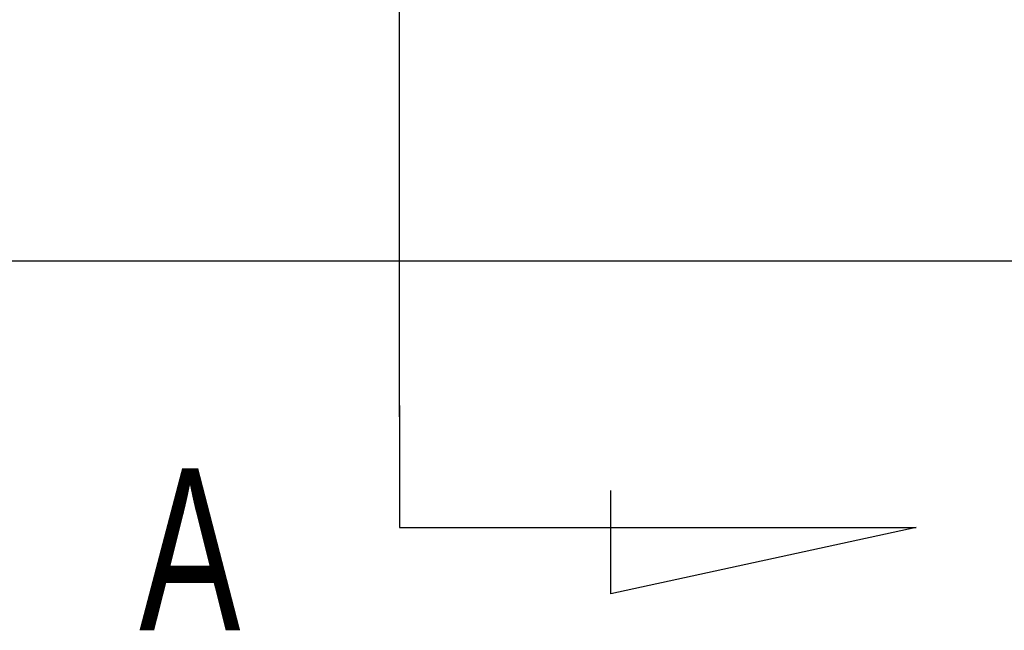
# Model space of a CAD drawing. Header units: millimetres. Extents: x -227 to 3135, y -1502 to 860.
# Tile 324 of 582: x 1234 to 1255, y -1496 to -1483. Entities that reach past the tile are written whole.
import ezdxf

# ---------------------------------------------------------------- set-up
doc = ezdxf.new("R2010")
doc.units = ezdxf.units.MM
doc.layers.add('2', color=7, linetype='CONTINUOUS', true_color=0xffffff)
doc.styles.add('CHN', font='txt')

msp = doc.modelspace()

# ---------------------------------------------------------------- linework, layer by layer
at = {"layer": '2'}
for p, q in [((1241.815, -1491.863), (1241.815, -1448.743)), ((1241.815, -1491.613), (1241.815, -1494.249)), ((1246.376, -1495.683), (1246.376, -1493.453)), ((1241.815, -1494.249), (1252.963, -1494.249)), ((1252.963, -1494.249), (1246.376, -1495.683))]:
    msp.add_line(p, q, dxfattribs=at)
at = {"layer": '2', "linetype": 'Continuous'}
for p, q in [((1236.352, -1488.496), (1143.514, -1488.496)), ((1743.514, -1488.496), (1236.352, -1488.496))]:
    msp.add_line(p, q, dxfattribs=at)

# ---------------------------------------------------------------- texts
at = {"layer": '2', "style": 'CHN', "width": 0.7}
msp.add_text('A', height=3.5, dxfattribs=at).set_placement((1236.195, -1496.471))

doc.saveas('drawing.dxf')
